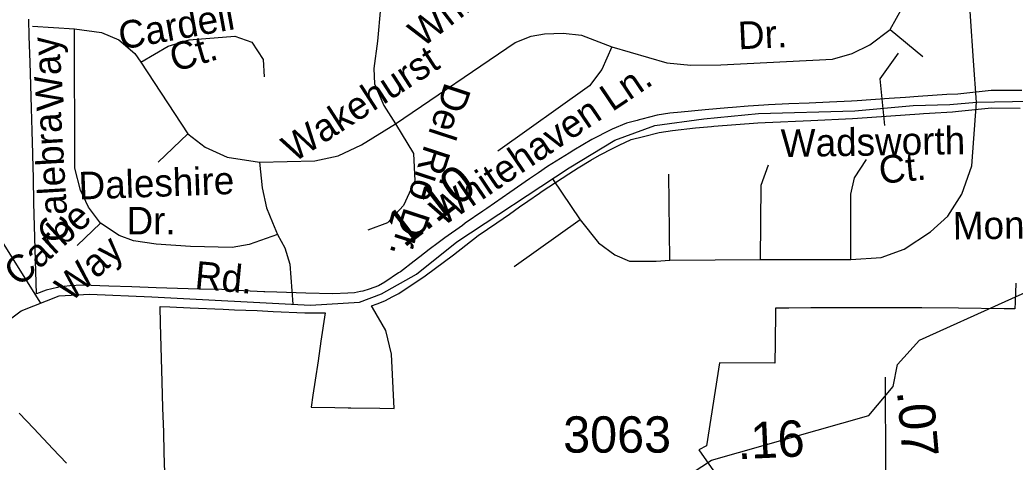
# Model space of a CAD drawing. Extents: x 2001466 to 2224147, y 644118 to 847247.
# Drawn here: x 2038589 to 2042019, y 733068 to 734590 of the extents above; entities that cross this region are included whole.
import ezdxf

# ---------------------------------------------------------------- set-up
doc = ezdxf.new("R2010")
doc.units = 0
for name, color, linetype in [('Exist Boundary Political City Limit New', 7, 'Continuous'), ('Exist Hydrographic Creek Single Shore', 7, 'Continuous'), ('Exist Road Non-System Type 51', 7, 'Continuous'), ('Exist Road Non-System Type 51 Label', 7, 'Continuous'), ('Exist Road Secondary Mileage Hundredths English Label', 7, 'Continuous'), ('Exist Road Secondary Type 51 Attributed', 7, 'Continuous'), ('Exist Road Secondary Type 51 Label', 7, 'Continuous'), ('Exist Road Secondary Type 51 Number Label', 7, 'Continuous'), ('Map Preparation Boundary City Limit Buffer Line', 7, 'Continuous')]:
    doc.layers.add(name, color=color, linetype=linetype)

msp = doc.modelspace()

# ---------------------------------------------------------------- linework, layer by layer
at = {"layer": 'Exist Boundary Political City Limit New'}
for points in [[(2041378.9, 734307), (2041309, 734303.9), (2041239, 734300.9), (2041169.1, 734297.8), (2041153, 734297.1), (2041099.2, 734293.1), (2041045, 734289.1), (2041029.5, 734287.7), (2040950.9, 734280.2), (2040867.8, 734272.4), (2040829.1, 734268.8), (2040785, 734262), (2040732.6, 734248.6), (2040722.9, 734246.1), (2040716, 734244.2), (2040679.8, 734234.4), (2040630.6, 734214.5), (2040625.8, 734212.1), (2040559.9, 734178.6), (2040498.5, 734141.4), (2040482.1, 734131.6), (2040437.4, 734103.8), (2040407.5, 734085.2), (2040376.1, 734063.9), (2040345.5, 734043.1), (2040277.4, 733995.9), (2040198.9, 733940.7), (2040185.2, 733931.4), (2040124.1, 733890), (2040114.1, 733882.9), (2040054.2, 733840.4), (2040031, 733823.1), (2040000, 733800), (2039968, 733775.2), (2039948.4, 733759.9), (2039900.9, 733723.5), (2039894.2, 733719.1), (2039847.5, 733687.4), (2039825.5, 733674.9), (2039793.4, 733662.9), (2039771.1, 733656.9), (2039763.6, 733655.4), (2039742.2, 733651.2), (2039719.5, 733650), (2039667.4, 733647.4), (2039575.1, 733650.2), (2039474.5, 733653.2), (2039434, 733654.2), (2039429.6, 733654.4), (2039360.2, 733657.9), (2039285.8, 733662.4), (2039205.8, 733663.4), (2039132.8, 733665.2), (2039058.6, 733667.9), (2038975.2, 733670.9), (2038896.1, 733673.8), (2038803.5, 733677.4), (2038762, 733674.9), (2038722, 733670), (2038718.6, 733669.6), (2038680.1, 733660.4), (2038647.1, 733647.1), (2038642.5, 733800.9), (2038637.8, 733960.2), (2038635.8, 734046.4), (2038634, 734123.1), (2038633.8, 734129.4), (2038631.4, 734207.9), (2038629.1, 734286.4), (2038626.8, 734365.1), (2038624.4, 734444.2), (2038621.8, 734532.4), (2038620, 734592.7)], [(2042041.9, 734346.6), (2041936.2, 734347), (2041822, 734335), (2041783.9, 734332.8), (2041685.2, 734326.3), (2041641.4, 734323.3), (2041585.5, 734319.5), (2041474.8, 734311.7), (2041455.4, 734310.3), (2041378.9, 734307)], [(2039571, 733582.4), (2039608.1, 733581.7), (2039641.1, 733582.4), (2039626.8, 733484.4), (2039616.9, 733417.1), (2039606.9, 733349.7), (2039599.4, 733298.4), (2039593.6, 733257.1), (2039674.4, 733255.8), (2039720.8, 733255.2), (2039729.4, 733255.1), (2039829.8, 733253.7), (2039879.6, 733253), (2039870.2, 733440.2), (2039850, 733521), (2039804.4, 733600.4), (2039800.9, 733606.5), (2039820, 733613.5), (2039846.8, 733623.4), (2039874.9, 733637.9), (2039895.1, 733648.3), (2039903.8, 733653.9), (2039977.8, 733703.2), (2039985.5, 733708.8), (2040083.1, 733781.4), (2040168.4, 733847.6), (2040232.9, 733891.3), (2040276.5, 733922), (2040311.1, 733946.4), (2040339.2, 733965.8), (2040379.5, 733993.6), (2040389.4, 734000.2), (2040480.8, 734060), (2040513.6, 734080.4), (2040557.4, 734107), (2040586.2, 734124.6), (2040605.2, 734133.9), (2040615.6, 734139), (2040654.1, 734159.1), (2040696.2, 734177.9), (2040738.9, 734188.2), (2040792.4, 734203), (2040838.6, 734209.6), (2040917.9, 734218.3), (2040972.5, 734223.6), (2040981, 734224.2), (2041132.8, 734235.4), (2041157.5, 734237.2), (2041315.5, 734244.2), (2041458.6, 734250.4), (2041476.1, 734251.6), (2041689.2, 734266.4), (2041703.1, 734267.4), (2041723.8, 734268.7), (2041803.2, 734273.9), (2041823.8, 734275.8), (2041925.9, 734285.7), (2041939, 734287), (2042036, 734286.8)], [(2042020.9, 733684.5), (2042018.6, 733618.9)], [(2042018.6, 733618.9), (2042017.9, 733595.3), (2041981.4, 733595.8), (2041823.5, 733597.6), (2041697, 733599.2), (2041677, 733599.3), (2041589.5, 733599.1), (2041487.5, 733598.9), (2041399.6, 733598.8), (2041315.2, 733598.7), (2041238.8, 733598.5), (2041193.4, 733598.4), (2041191.6, 733468.6), (2041191, 733418.6), (2041190.8, 733408.4), (2041000, 733410.4), (2040955.5, 733124.7), (2040929.2, 733110.1), (2040988.1, 733026.9)], [(2039089, 733030.9), (2039087, 733100.9), (2039084.9, 733170.8), (2039082.5, 733254.8), (2039079.8, 733344.8), (2039077.5, 733424.8), (2039074, 733544.7), (2039072.2, 733603.6), (2039106.2, 733602.2), (2039176.1, 733599.1), (2039290.1, 733594.1), (2039329.1, 733592.4), (2039407.1, 733589.5), (2039462, 733587.1), (2039571, 733582.4)], [(2038586.5, 733237), (2038637.5, 733183.4), (2038703, 733114.5), (2038750.4, 733064.6)]]:
    msp.add_lwpolyline(points, dxfattribs=at)
at = {"layer": 'Exist Hydrographic Creek Single Shore'}
msp.add_lwpolyline([(2040220.5, 732527.4), (2040516.1, 732776.4), (2040973.2, 733075.5), (2041515.2, 733228.5), (2041598.2, 733328.5), (2041614.2, 733403.6), (2041689.2, 733487.5), (2042280.2, 733754.3), (2042464.1, 733763.7), (2042581.2, 733689.1)], dxfattribs=at)
at = {"layer": 'Exist Road Non-System Type 51'}
for points in [[(2041588.8, 734557.1), (2041631.7, 734635.3), (2041646.6, 734711.8), (2041644.4, 734792.6), (2041623.2, 734896.7)], [(2039832.6, 734702.5), (2039832.6, 734631.5), (2039821.9, 734516.7), (2039809.2, 734423.2), (2039811.3, 734370), (2039843.2, 734295.6), (2039883.5, 734231.9)], [(2038632.9, 734568.1), (2038777.3, 734559.6), (2038870.8, 734546.9), (2038930.2, 734521.4), (2038985.5, 734474.6), (2039006.7, 734444.8)], [(2038867.2, 733890.9), (2038826.2, 733946.1), (2038797.8, 734004.5), (2038778.9, 734080.2), (2038777.3, 734559.6)], [(2039883.5, 734231.9), (2040295.6, 734512.4), (2040350.9, 734533.7), (2040397.6, 734542.2), (2040461.3, 734544.3), (2040525, 734537.9), (2040629.1, 734497.6)], [(2040629.1, 734497.6), (2040818.2, 734442.3), (2040901, 734433.8), (2041004.7, 734435.9), (2041389.1, 734455), (2041457.1, 734474.2), (2041518.7, 734503.9), (2041588.8, 734557.1)], [(2041588.8, 734557.1), (2041701.4, 734463.5)], [(2038661.7, 733615.5), (2038226.8, 734307.3), (2038199.5, 734375.7), (2038182.4, 734423.6), (2038148.2, 734450.9), (2038097, 734461.2), (2038049.2, 734457.8), (2038000.3, 734468.3), (2037904.8, 734492.3), (2037844.8, 734511), (2037845.1, 734513.7)], [(2039006.7, 734444.8), (2039100.2, 734500.1), (2039172.4, 734521.4), (2039329.6, 734534.1), (2039389, 734512.9), (2039427.3, 734453.3), (2039431.5, 734393.8)], [(2040629.1, 734497.6), (2040595.1, 734418.9), (2040552.6, 734363.6), (2040236.1, 734138.3)], [(2041569.9, 734226.6), (2041554.2, 734387.5), (2041617.2, 734475.8)], [(2039006.7, 734444.8), (2039168.1, 734198.3)], [(2041453.3, 733765.9), (2041557.3, 733772.2), (2041636.1, 733800.6), (2041727.6, 733860.6), (2041787.5, 733914.2), (2041834.8, 733990), (2041869.5, 734087.8), (2041885.6, 734307)], [(2039414.5, 734100.5), (2039605.7, 734104.7), (2039686.4, 734121.8), (2039767.1, 734160), (2039883.5, 734231.9)], [(2039883.5, 734231.9), (2039945.6, 734130.3), (2039949.8, 734036.7), (2039911.6, 733951.7), (2039856.4, 733892.2), (2039788.4, 733866.7)], [(2039168.1, 734198.3), (2039066.2, 734100.5)], [(2039168.1, 734198.3), (2039227.6, 734151.5), (2039304.1, 734117.5), (2039414.5, 734100.5)], [(2039414.5, 734100.5), (2039423.7, 734012.4), (2039439.4, 733942.9), (2039459.9, 733892.5), (2039477.3, 733851.4)], [(2041141.1, 733765.9), (2041144.3, 734021.5), (2041169.5, 734090.9)], [(2041453.3, 733765.9), (2041453.3, 733990), (2041465.9, 734046.7), (2041506.9, 734109.8)], [(2040829, 733762.8), (2040825.8, 734059.4)], [(2040424.5, 734043.4), (2040520, 733901.6)], [(2038867.2, 733890.9), (2038786.8, 733813.6)], [(2039477.3, 733851.4), (2039379.5, 733816.7), (2039321.2, 733807.3), (2039177.7, 733810.4), (2039059.5, 733818.3), (2038980.7, 733829.4), (2038931.8, 733848.3), (2038867.2, 733890.9)], [(2040520, 733901.6), (2040293, 733740.7)], [(2040520, 733901.6), (2040583, 733822.7), (2040639.8, 733781.7), (2040690.2, 733759.6)], [(2039477.3, 733851.4), (2039502.5, 733805.7), (2039519.8, 733748.9), (2039529.7, 733612)], [(2040690.2, 733759.6), (2040781.7, 733759.6), (2040829, 733762.8)], [(2040829, 733762.8), (2041141.1, 733765.9)], [(2041141.1, 733765.9), (2041453.3, 733765.9)]]:
    msp.add_lwpolyline(points, dxfattribs=at)
at = {"layer": 'Exist Road Secondary Type 51 Attributed'}
for points in [[(2041885.6, 734307), (2041876, 734448.7), (2041855.1, 734757.9), (2041800.4, 734973.7), (2041739.2, 735092.9), (2041668.4, 735179.8), (2041539.7, 735324.8), (2041401.3, 735491.4), (2041317.6, 735625.1), (2041262.9, 735805.5), (2041222.6, 736120.3), (2041208.2, 736371.5), (2041253.2, 736638.8), (2041333.7, 737060.8), (2041419, 737501.2), (2041478.5, 737700.9), (2041616.9, 737941.6), (2041711.8, 738125.2), (2041758.5, 738260.5), (2041790.7, 738464.2), (2041803.6, 738810.4), (2041827.7, 739225.1), (2041861.5, 739484.4)], [(2038458, 733488.1), (2038593.2, 733588.8), (2038725.1, 733640.3), (2038829.7, 733646.7), (2039043.7, 733637.1), (2039590.9, 733608.9), (2039759.9, 733618.5), (2039835.5, 733647.5), (2039956.2, 733715.2), (2040094.6, 733826.3), (2040482.4, 734081.5), (2040640.1, 734176.5), (2040776.9, 734226.5), (2040945.9, 734249), (2041134.1, 734268.3), (2041467.2, 734277.2), (2041667.7, 734296), (2041793.8, 734299.2), (2041885.6, 734307)], [(2041885.6, 734307), (2042072.3, 734310.2), (2042271.9, 734282.8), (2042484.3, 734229.7), (2042936.5, 734111.3), (2043047.5, 734051.7), (2043144.1, 733982.5), (2043237.4, 733860.1), (2043288.9, 733736.9), (2043314.6, 733612.9), (2043305, 733387.5), (2043285.7, 733106.4), (2043279.2, 732926.1)], [(2041573.5, 733039.6), (2041571.8, 733360.9)]]:
    msp.add_lwpolyline(points, dxfattribs=at)
at = {"layer": 'Map Preparation Boundary City Limit Buffer Line'}
for points in [[(2041378.9, 734307), (2041309, 734303.9), (2041239, 734300.9), (2041169.1, 734297.8), (2041153, 734297.1), (2041099.2, 734293.1), (2041045, 734289.1), (2041029.5, 734287.7), (2040950.9, 734280.2), (2040867.8, 734272.4), (2040829.1, 734268.8), (2040785, 734262), (2040732.6, 734248.6), (2040722.9, 734246.1), (2040716, 734244.2), (2040679.8, 734234.4), (2040630.6, 734214.5), (2040625.8, 734212.1), (2040559.9, 734178.6), (2040498.5, 734141.4), (2040482.1, 734131.6), (2040437.4, 734103.8), (2040407.5, 734085.2), (2040376.1, 734063.9), (2040345.5, 734043.1), (2040277.4, 733995.9), (2040198.9, 733940.7), (2040185.2, 733931.4), (2040124.1, 733890), (2040114.1, 733882.9), (2040054.2, 733840.4), (2040031, 733823.1), (2040000, 733800), (2039968, 733775.2), (2039948.4, 733759.9), (2039900.9, 733723.5), (2039894.2, 733719.1), (2039847.5, 733687.4), (2039825.5, 733674.9), (2039793.4, 733662.9), (2039771.1, 733656.9), (2039763.6, 733655.4), (2039742.2, 733651.2), (2039719.5, 733650), (2039667.4, 733647.4), (2039575.1, 733650.2), (2039474.5, 733653.2), (2039434, 733654.2), (2039429.6, 733654.4), (2039360.2, 733657.9), (2039285.8, 733662.4), (2039205.8, 733663.4), (2039132.8, 733665.2), (2039058.6, 733667.9), (2038975.2, 733670.9), (2038896.1, 733673.8), (2038803.5, 733677.4), (2038762, 733674.9), (2038722, 733670), (2038718.6, 733669.6), (2038680.1, 733660.4), (2038647.1, 733647.1), (2038642.5, 733800.9), (2038637.8, 733960.2), (2038635.8, 734046.4), (2038634, 734123.1), (2038633.8, 734129.4), (2038631.4, 734207.9), (2038629.1, 734286.4), (2038626.8, 734365.1), (2038624.4, 734444.2), (2038621.8, 734532.4), (2038620, 734592.7)], [(2042041.9, 734346.6), (2041936.2, 734347), (2041822, 734335), (2041783.9, 734332.8), (2041685.2, 734326.3), (2041641.4, 734323.3), (2041585.5, 734319.5), (2041474.8, 734311.7), (2041455.4, 734310.3), (2041378.9, 734307)], [(2039571, 733582.4), (2039608.1, 733581.7), (2039641.1, 733582.4), (2039626.8, 733484.4), (2039616.9, 733417.1), (2039606.9, 733349.7), (2039599.4, 733298.4), (2039593.6, 733257.1), (2039674.4, 733255.8), (2039720.8, 733255.2), (2039729.4, 733255.1), (2039829.8, 733253.7), (2039879.6, 733253), (2039870.2, 733440.2), (2039850, 733521), (2039804.4, 733600.4), (2039800.9, 733606.5), (2039820, 733613.5), (2039846.8, 733623.4), (2039874.9, 733637.9), (2039895.1, 733648.3), (2039903.8, 733653.9), (2039977.8, 733703.2), (2039985.5, 733708.8), (2040083.1, 733781.4), (2040168.4, 733847.6), (2040232.9, 733891.3), (2040276.5, 733922), (2040311.1, 733946.4), (2040339.2, 733965.8), (2040379.5, 733993.6), (2040389.4, 734000.2), (2040480.8, 734060), (2040513.6, 734080.4), (2040557.4, 734107), (2040586.2, 734124.6), (2040605.2, 734133.9), (2040615.6, 734139), (2040654.1, 734159.1), (2040696.2, 734177.9), (2040738.9, 734188.2), (2040792.4, 734203), (2040838.6, 734209.6), (2040917.9, 734218.3), (2040972.5, 734223.6), (2040981, 734224.2), (2041132.8, 734235.4), (2041157.5, 734237.2), (2041315.5, 734244.2), (2041458.6, 734250.4), (2041476.1, 734251.6), (2041689.2, 734266.4), (2041703.1, 734267.4), (2041723.8, 734268.7), (2041803.2, 734273.9), (2041823.8, 734275.8), (2041925.9, 734285.7), (2041939, 734287), (2042036, 734286.8)], [(2042020.9, 733684.5), (2042018.6, 733618.9)], [(2042018.6, 733618.9), (2042017.9, 733595.3), (2041981.4, 733595.8), (2041823.5, 733597.6), (2041697, 733599.2), (2041677, 733599.3), (2041589.5, 733599.1), (2041487.5, 733598.9), (2041399.6, 733598.8), (2041315.2, 733598.7), (2041238.8, 733598.5), (2041193.4, 733598.4), (2041191.6, 733468.6), (2041191, 733418.6), (2041190.8, 733408.4), (2041000, 733410.4), (2040955.5, 733124.7), (2040929.2, 733110.1), (2040988.1, 733026.9)], [(2039089, 733030.9), (2039087, 733100.9), (2039084.9, 733170.8), (2039082.5, 733254.8), (2039079.8, 733344.8), (2039077.5, 733424.8), (2039074, 733544.7), (2039072.2, 733603.6), (2039106.2, 733602.2), (2039176.1, 733599.1), (2039290.1, 733594.1), (2039329.1, 733592.4), (2039407.1, 733589.5), (2039462, 733587.1), (2039571, 733582.4)], [(2038586.5, 733237), (2038637.5, 733183.4), (2038703, 733114.5), (2038750.4, 733064.6)]]:
    msp.add_lwpolyline(points, dxfattribs=at)

# ---------------------------------------------------------------- texts
at = {"layer": 'Exist Road Non-System Type 51 Label'}
for s, rotation, p in [('Whiteberry', 37.5432, (2039975.6, 734492.4)), ('Cardell', 10.2851, (2038938.5, 734487)), ('Dr.', 2.6659, (2041066, 734488.6)), ('Way', 94.5177, (2038742.3, 734282.5)), ('Ct.', 16.2628, (2039122, 734410.4)), ('Wakehurst', 32.8892, (2039533.1, 734097.5)), ('Whitehaven Ln.', 34.0483, (2040045.4, 733876.7)), ('Del Rio Dr.', 251.934, (2040054.9, 734378.8)), ('Calebra', 93.4792, (2038757.9, 733829.2)), ('Wadsworth', 0.9102, (2041212.3, 734118)), ('Ct.', 5.4166, (2041554, 734025.7)), ('Daleshire', 2.0832, (2038793.2, 733971.6)), ('Carbe', 42.7187, (2038588.5, 733668)), ('Montford Hall Dr.', 0.818, (2041805, 733834.1)), ('Way', 42.7187, (2038765.1, 733615.5))]:
    msp.add_text(s, height=95, rotation=rotation, dxfattribs=at).set_placement(p)
msp.add_text('Dr.', height=95, dxfattribs=at).set_placement((2038956.8, 733851.7))
at = {"layer": 'Exist Road Secondary Mileage Hundredths English Label'}
for s, rotation, p in [('1.10', 37.6698, (2039913.5, 733803.8)), ('.07', 274.9682, (2041611.7, 733311.9)), ('.16', 2.6019, (2041063.7, 733078))]:
    msp.add_text(s, height=125, rotation=rotation, dxfattribs=at).set_placement(p)
at = {"layer": 'Exist Road Secondary Type 51 Label'}
msp.add_text('Rd.', height=95, rotation=354.5575, dxfattribs=at).set_placement((2039189.7, 733666))
at = {"layer": 'Exist Road Secondary Type 51 Number Label'}
msp.add_text('3063', height=125, dxfattribs=at).set_placement((2040461.5, 733100.8))

doc.saveas('drawing.dxf')
